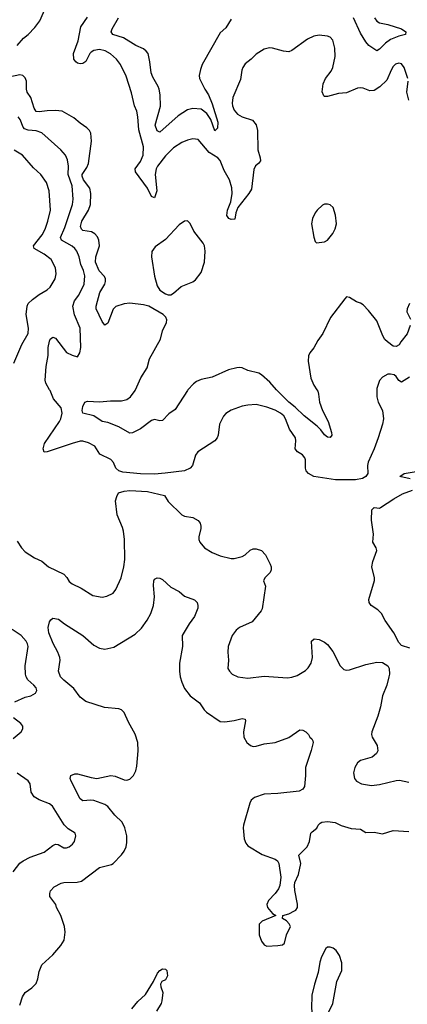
# Model space of a CAD drawing. Header units: inches. Extents: x 1682530 to 1839546, y 640742 to 791647.
# Tile 676 of 923: x 1785569 to 1788392, y 715524 to 722697. Entities that reach past the tile are written whole.
import ezdxf

# ---------------------------------------------------------------- set-up
doc = ezdxf.new("R2010")
doc.units = ezdxf.units.IN
doc.header["$MEASUREMENT"] = 0
doc.layers.add('B7781', color=7, linetype='Continuous')
doc.layers.add('B7782', color=7, linetype='Continuous')

msp = doc.modelspace()

# ---------------------------------------------------------------- linework, layer by layer
at = {"layer": 'B7781', "color": 5}
for points, elevation in [([(1788170.2, 720000), (1788168.7, 719950), (1788180.3, 719910), (1788210.4, 719850), (1788219.5, 719790), (1788212, 719750), (1788179.3, 719650), (1788150.4, 719570), (1788106.5, 719473.5), (1788102.4, 719450), (1788105.3, 719390), (1788090.6, 719370), (1788065.1, 719354.9), (1788015.3, 719344.7), (1787870, 719344.5), (1787710, 719369.1), (1787671.5, 719390), (1787656.4, 719410), (1787649.7, 719430), (1787651.1, 719490), (1787645.2, 719505.2), (1787627.7, 719527.7), (1787591.8, 719550), (1787575.1, 719570), (1787580.4, 719630), (1787577.4, 719650), (1787533.9, 719713.9), (1787504.4, 719790), (1787491.6, 719810), (1787468.4, 719830), (1787430, 719852.4), (1787370, 719873.3), (1787290, 719893.5), (1787230, 719889.8), (1787190, 719880.8), (1787108.3, 719851.7), (1787071.2, 719828.8), (1787052.3, 719807.7), (1787024.9, 719750), (1787013.4, 719670), (1787006.4, 719650), (1786990, 719629.8), (1786865.5, 719550), (1786850, 719525.2), (1786827.2, 719450), (1786810, 719429.7), (1786770, 719411.1), (1786627.7, 719392.3), (1786550, 719386.9), (1786450, 719387.5), (1786321.2, 719401.2), (1786291.6, 719411.6), (1786269.8, 719429.8), (1786251.6, 719470), (1786231.8, 719491.8), (1786152.6, 719532.6), (1786116.2, 719590), (1786070, 719613.7), (1786030, 719626.9), (1786010, 719625.7), (1785950, 719609.8), (1785770, 719548.6), (1785746.5, 719546.5), (1785740.4, 719570), (1785750.9, 719610), (1785858.4, 719770), (1785867.8, 719790), (1785877.2, 719830), (1785872.1, 719870), (1785815.8, 719935.8), (1785790, 719995.1), (1785787.2, 720000)], 640), ([(1786794.4, 720000), (1786790, 719995.1), (1786702.2, 719857.8), (1786655.1, 719824.9), (1786610, 719777.6), (1786590, 719775.1), (1786550, 719783.5), (1786530, 719778.3), (1786450, 719716.8), (1786390, 719686.9), (1786370, 719684.7), (1786291.8, 719731.8), (1786210, 719761.6), (1786170, 719770.9), (1786110, 719811.9), (1786029.8, 719829.8), (1786024.4, 719850), (1786030, 719878), (1786042.7, 719910), (1786062, 719918), (1786150, 719912.1), (1786230, 719919.4), (1786310, 719919.4), (1786350, 719929.3), (1786376.8, 719950), (1786410, 719994.9), (1786412.2, 720000)], 620), ([(1787732.7, 720000), (1787739.5, 719990), (1787746, 719970), (1787751.7, 719910), (1787774.3, 719850), (1787816.5, 719770), (1787839, 719690), (1787841.3, 719670), (1787830, 719652.3), (1787810, 719656.9), (1787790, 719673.3), (1787762.2, 719710), (1787735.8, 719735.8), (1787640.7, 719810), (1787575.4, 719875.4), (1787529.9, 719910), (1787439.9, 719999.9)], 620), ([(1788412.1, 719352.1), (1788338, 719370), (1788368.7, 719390), (1788570, 719426)], 640), ([(1785550, 718898), (1785581.5, 718850), (1785610, 718820.9), (1785677.1, 718777.1), (1785730, 718752.2), (1785778, 718710), (1785890, 718656.9), (1785912.8, 718632.8), (1785930, 718604.4), (1785950, 718586), (1786015.9, 718555.9), (1786102.9, 718502.9), (1786170, 718490.6), (1786202.5, 718497.5), (1786250, 718518.8), (1786270, 718544.7), (1786308, 718630), (1786328.2, 718710), (1786335.5, 718764.5), (1786333.1, 718910), (1786324.7, 718970), (1786317.5, 718997.5), (1786278.3, 719090), (1786267, 719193), (1786275.6, 719224.4), (1786289.2, 719250), (1786330, 719262), (1786370, 719267.3), (1786500.3, 719260.3), (1786622.8, 719230), (1786650, 719186.8), (1786750, 719090.8), (1786770, 719080.7), (1786830, 719070.6), (1786867.9, 719047.9), (1786882.8, 719030), (1786887.1, 719007.1), (1786887.3, 718990), (1786873.4, 718930), (1786873.4, 718910), (1786882, 718890), (1786914, 718850), (1786970, 718814.9), (1787030, 718790.5), (1787110, 718770.8), (1787130, 718770.8), (1787190, 718786.8), (1787210, 718798.8), (1787246.6, 718833.4), (1787270, 718841.3), (1787290, 718842), (1787330.2, 718830.2), (1787358.9, 718798.9), (1787394, 718730), (1787400.3, 718710), (1787400.3, 718690), (1787393.4, 718670), (1787354.4, 718630), (1787344.4, 718610), (1787359.5, 718570), (1787335.1, 718404.9), (1787328, 718390), (1787262, 718310), (1787170, 718269.6), (1787146.4, 718250), (1787116.4, 718210), (1787087.2, 718130), (1787083.7, 718090), (1787090.4, 718030), (1787085.5, 717970), (1787096.3, 717950), (1787117.3, 717930), (1787158, 717910), (1787230, 717900.3), (1787350, 717913.7), (1787518.3, 717901.7), (1787550, 717906), (1787590, 717920.4), (1787650, 717955.5), (1787670, 717976.3), (1787691.3, 718010), (1787701.6, 718050), (1787693.2, 718166.8), (1787694, 718170), (1787713.2, 718186.8), (1787750, 718182), (1787790, 718161.6), (1787810, 718144.4), (1787850, 718093), (1787902, 717990), (1787930, 717964), (1787950, 717959.1), (1787970, 717960.5), (1788090, 717998.4), (1788170, 718015.5), (1788210, 718014), (1788250.8, 717990), (1788260.7, 717970), (1788262, 717930), (1788258, 717910), (1788241.6, 717850), (1788210.3, 717770), (1788195.8, 717690), (1788176.1, 717623.9), (1788132.7, 717510), (1788130.7, 717489.3), (1788137.1, 717470), (1788173, 717410), (1788178, 717370), (1788167.7, 717350), (1788136.9, 717323.1), (1788050, 717299.5), (1788030, 717282.7), (1788008.9, 717250), (1787999.5, 717210), (1788007.3, 717170), (1788021, 717150), (1788058, 717130), (1788130, 717117.1), (1788190, 717124.4), (1788310, 717155.3), (1788335.8, 717155.8), (1788402.9, 717142.9)], 640), ([(1788410, 718118.4), (1788350, 718139), (1788330, 718159), (1788294, 718230), (1788230, 718321.2), (1788202.9, 718370), (1788177.2, 718397.3), (1788129.5, 718430), (1788115.1, 718450), (1788112.3, 718472.3), (1788152.1, 718612.1), (1788152.3, 718630), (1788134.5, 718710), (1788140.9, 718750), (1788169.6, 718830), (1788165.1, 718850), (1788141.2, 718890), (1788146, 718950), (1788132, 719050), (1788132.9, 719127.1), (1788150, 719142.8), (1788190, 719139.3), (1788197.1, 719142.9), (1788292.8, 719207.2), (1788357.8, 719242.2), (1788429, 719270)], 640), ([(1785570, 715518), (1785590, 715578), (1785609.6, 715610.4), (1785657.2, 715642.8), (1785690, 715676), (1785702, 715710), (1785710, 715762), (1785730, 715811), (1785810, 715884), (1785868.7, 715951.3), (1785892.6, 715990), (1785901.1, 716050), (1785895.8, 716090), (1785869.6, 716170), (1785837.6, 716230), (1785831.6, 716250), (1785788.2, 716310), (1785787.6, 716330), (1785794, 716350), (1785821, 716379), (1785870, 716407.2), (1785890, 716411.4), (1785987.4, 716412.6), (1786019.5, 716420.5), (1786150, 716521.3), (1786238.5, 716541.5), (1786250.9, 716549.1), (1786310, 716613.6), (1786330, 716640.3), (1786344, 716670), (1786350, 716702), (1786350.5, 716750.5), (1786334.4, 716810), (1786315, 716850), (1786262.5, 716902.5), (1786210, 716966), (1786190, 716978.4), (1786110, 717007.8), (1786088.2, 717011.8), (1786030, 717006.6), (1786010, 717020.7), (1785943, 717150), (1785936.2, 717170), (1785941.2, 717190), (1785970, 717203.8), (1785990, 717202), (1786090, 717175.2), (1786130, 717169.1), (1786231.9, 717191.9), (1786265.3, 717185.3), (1786330, 717159), (1786350, 717157.7), (1786370, 717164.9), (1786397.7, 717190), (1786415.3, 717224.7), (1786422.4, 717257.6), (1786432.5, 717370), (1786429, 717430), (1786410, 717491.2), (1786360.3, 717580.3), (1786330, 717650.7), (1786310, 717668.4), (1786290, 717676.4), (1786185.7, 717685.7), (1786050, 717730.9), (1786010, 717761.1), (1785963.7, 717823.7), (1785890, 717885), (1785866.9, 717910), (1785852.5, 717950), (1785863.1, 718030), (1785860.4, 718050), (1785846.6, 718090), (1785812.9, 718152.9), (1785780.7, 718230), (1785776.2, 718270), (1785785.1, 718310), (1785794.7, 718325.3), (1785810, 718335.8), (1785850.8, 718330), (1785895.8, 718295.8), (1786030, 718210.3), (1786110, 718140.9), (1786150, 718118.6), (1786190, 718111.1), (1786253.7, 718126.3), (1786410, 718220.2), (1786455.5, 718264.5), (1786498.3, 718321.7), (1786523.2, 718370), (1786543.5, 718430), (1786551.9, 718491.9), (1786544.6, 718575.4), (1786546, 718610), (1786550, 718621), (1786569.5, 718630.5), (1786590, 718627.7), (1786610, 718618), (1786670, 718562.4), (1786730, 718530.4), (1786770, 718498.4), (1786841, 718470), (1786860.7, 718450), (1786867.3, 718430), (1786867.3, 718410), (1786842.8, 718350), (1786803.1, 718296.9), (1786752, 718210), (1786753.7, 718130), (1786732.6, 718010), (1786732.8, 717950), (1786737.8, 717910), (1786749.1, 717870), (1786770, 717824.4), (1786810, 717772), (1786879, 717719), (1786911.8, 717670), (1786930, 717651.8), (1787030, 717584.9), (1787062.5, 717582.5), (1787130, 717590.3), (1787190, 717606.8), (1787210, 717602), (1787214, 717590), (1787199.5, 717510), (1787202, 717470), (1787223, 717430), (1787250, 717408.7), (1787270, 717403.1), (1787290, 717404.9), (1787350, 717421.3), (1787429.8, 717430.2), (1787530, 717468), (1787610, 717524), (1787630, 717521), (1787652, 717510), (1787672, 717490), (1787682, 717470), (1787697.3, 717457.3), (1787703.5, 717443.5), (1787706.8, 717430), (1787692.4, 717372.4), (1787651.2, 717250), (1787651.2, 717190), (1787642, 717110), (1787631.6, 717090), (1787603.8, 717076.2), (1787450, 717059.3), (1787350, 717054.8), (1787278, 717030), (1787255.5, 717010), (1787245.5, 716990), (1787199.3, 716830), (1787197.1, 716810), (1787203.8, 716730), (1787216.7, 716696.7), (1787230, 716678.8), (1787334.3, 716614.3), (1787430, 716580.7), (1787446, 716570), (1787457.3, 716550), (1787470.7, 716450), (1787463.8, 716390), (1787454.4, 716365.6), (1787430.7, 716330), (1787380.9, 716279.1), (1787367.7, 716250), (1787374, 716230), (1787410, 716184.7), (1787434, 716170), (1787336, 716130), (1787312.8, 716107.2), (1787313, 716030), (1787330, 715984.7), (1787350, 715956), (1787370, 715947.3), (1787448.9, 715951.1), (1787482, 715958), (1787498, 715970), (1787513.2, 716030), (1787540.9, 716090), (1787532, 716110), (1787512.7, 716132.7), (1787484, 716150), (1787486, 716170), (1787530, 716183.7), (1787570, 716204.2), (1787579.5, 716210), (1787593.3, 716230), (1787593.1, 716253.1), (1787571.7, 716351.7), (1787569.3, 716390), (1787572, 716410), (1787598.4, 716470), (1787616.9, 716550), (1787602, 716610), (1787662.9, 716670), (1787679.6, 716710), (1787689.7, 716770), (1787698.9, 716781.1), (1787733.1, 716806.9), (1787743.7, 716830), (1787756.9, 716843.1), (1787770, 716850.3), (1787810, 716854.6), (1787867.5, 716847.5), (1787910, 716826.4), (1787983.7, 716803.7), (1788050, 716799.5), (1788090, 716774.9), (1788150, 716777), (1788210, 716766), (1788290, 716790.4), (1788403, 716783)], 620), ([(1785532.5, 717727.5), (1785610, 717760.3), (1785650, 717770.5), (1785684, 717790), (1785695.1, 717810), (1785689.3, 717830), (1785672.7, 717850), (1785628.7, 717888.7), (1785616.9, 717910), (1785612.1, 717930), (1785609.7, 717990), (1785629.8, 718129.8), (1785626.4, 718150), (1785616.4, 718170), (1785579.3, 718210), (1785514.5, 718254.5)], 640), ([(1785520.8, 717459.2), (1785580.9, 717510), (1785592.3, 717530), (1785592, 717550), (1785578, 717570), (1785523.7, 717610)], 640), ([(1785522, 716490), (1785570, 716552.3), (1785594.7, 716570), (1785645.3, 716594.7), (1785747, 716633), (1785810, 716680.4), (1785830, 716690.4), (1785850, 716687.7), (1785890, 716663), (1785910, 716663), (1785930, 716670.6), (1785954.5, 716690), (1785967, 716710), (1785978, 716750), (1785972.7, 716770), (1785922.7, 716802.7), (1785892.5, 716832.5), (1785808.1, 716968.1), (1785785, 716985), (1785710, 717013.5), (1785674.4, 717034.4), (1785653.5, 717070), (1785646, 717130), (1785631.8, 717151.8), (1785550, 717206.6)], 640), ([(1786385.1, 715490), (1786430, 715543.8), (1786484.2, 715595.8), (1786542.7, 715690), (1786572.7, 715750), (1786590, 715770.6), (1786610, 715782), (1786630, 715780.7), (1786640.7, 715770), (1786645.5, 715730), (1786630, 715702.7), (1786604.7, 715690), (1786594, 715670), (1786596.3, 715650), (1786610.3, 715610), (1786603.8, 715550), (1786599.3, 715530), (1786565.4, 715474.6)], 580)]:
    msp.add_lwpolyline(points, dxfattribs=dict(at, elevation=elevation))
at = {"layer": 'B7781', "color": 5, "elevation": 620}
msp.add_lwpolyline([(1787830, 715940.4), (1787810, 715938.9), (1787798.4, 715930), (1787767, 715870), (1787755.3, 715830), (1787743.4, 715756.6), (1787716.4, 715670), (1787697.6, 715590), (1787693.8, 715493.8), (1787701.4, 715441.4), (1787710, 715411.3), (1787727.7, 715387.7), (1787750, 715386), (1787770, 715394.8), (1787802, 715430), (1787849.6, 715530), (1787878.4, 715690), (1787915.1, 715770), (1787914.8, 715825.2), (1787898.3, 715878.3), (1787874.7, 715914.8), (1787852.7, 715932.7)], close=True, dxfattribs=at)
at = {"layer": 'B7782', "color": 5}
for points, elevation in [([(1785551.2, 722510), (1785597.3, 722562.7), (1785630, 722589.1), (1785679.5, 722640.5), (1785715.5, 722690), (1785768.9, 722810), (1785773.6, 722830), (1785775.8, 722910), (1785764.7, 722950), (1785748.3, 722990), (1785730, 723018.4), (1785710, 723033), (1785670, 723038), (1785650, 723049.6), (1785626, 723086), (1785604.2, 723104.2), (1785549, 723130)], 620), ([(1788395, 722270), (1788370, 722349.6), (1788350, 722374.8), (1788330, 722381.4), (1788305.9, 722374.1), (1788290, 722357.3), (1788274.8, 722330), (1788242.7, 722257.3), (1788190.7, 722209.3), (1788150, 722180.7), (1788119, 722179), (1788070, 722198.3), (1788050, 722200.5), (1788030, 722198), (1787950, 722165.4), (1787890, 722160.5), (1787810, 722136.9), (1787790, 722138.4), (1787783.5, 722143.5), (1787771.3, 722171.3), (1787779.2, 722230), (1787795.8, 722270), (1787838, 722322), (1787850.5, 722349.5), (1787866.8, 722430), (1787863.5, 722490), (1787848.3, 722548.3), (1787829.7, 722569.7), (1787810, 722576.3), (1787750, 722583.5), (1787710, 722578), (1787665.4, 722554.6), (1787550, 722471.8), (1787530, 722463.6), (1787490, 722468), (1787409.7, 722489.7), (1787388.8, 722491.2), (1787350, 722481.6), (1787290, 722447), (1787254.9, 722410), (1787210, 722374.7), (1787194.6, 722350), (1787186.3, 722330), (1787178, 722262), (1787121.8, 722130), (1787115.8, 722090), (1787118, 722070), (1787130, 722039.3), (1787154.9, 722010), (1787190, 721988.8), (1787265.4, 721965.4), (1787290.2, 721930.2), (1787300.9, 721890), (1787304.2, 721750), (1787321.1, 721690), (1787321.7, 721670), (1787308.4, 721650), (1787287.1, 721632.9), (1787273.6, 721606.4), (1787257.9, 721462.1), (1787238, 721430), (1787158.5, 721330), (1787142.1, 721290), (1787135.2, 721244.8), (1787110, 721242), (1787091.3, 721250), (1787078.5, 721270), (1787083.3, 721310), (1787106.6, 721370), (1787116.9, 721430), (1787113.2, 721473.2), (1787096.1, 721530), (1787058.5, 721598.5), (1787030, 721670.8), (1787013.2, 721690), (1786949.2, 721729.2), (1786870, 721824.8), (1786830, 721828.8), (1786790, 721819.8), (1786750, 721803.8), (1786690, 721764.5), (1786630, 721705.7), (1786571.6, 721630), (1786561.9, 721610), (1786554.8, 721570), (1786566.9, 721450), (1786550, 721399.3), (1786530, 721409.3), (1786499.4, 721470), (1786411.4, 721590), (1786410.7, 721610), (1786450, 721664.9), (1786467.1, 721710), (1786470.4, 721770), (1786435.7, 721895.7), (1786430, 721988.7), (1786421.4, 722030), (1786406, 722070), (1786383.9, 722163.9), (1786344.8, 722284.8), (1786302.8, 722370), (1786274.7, 722410), (1786230, 722448.9), (1786190.4, 722470.4), (1786150, 722481.2), (1786110, 722473.4), (1786090, 722459.8), (1786080.2, 722450), (1786050, 722393), (1786030, 722377.7), (1786010, 722375.4), (1785990, 722380.5), (1785977, 722390), (1785964.2, 722410), (1785961.1, 722450), (1785995.6, 722544.4), (1786015.3, 722644.7), (1786063.6, 722716.4)], 580), ([(1787110, 722700.7), (1787070, 722638), (1787030, 722600.9), (1786898.4, 722370), (1786885.1, 722334.9), (1786876, 722290), (1786878.9, 722270), (1786916.5, 722190), (1786944.5, 722150), (1786970, 722085.5), (1787011.4, 721950), (1787010, 721908), (1786990, 721888), (1786961.7, 721970), (1786933.1, 722013.1), (1786890, 722045), (1786828.9, 722051.1), (1786790, 722041.6), (1786724.2, 721995.8), (1786590, 721878.4), (1786570, 721886.6), (1786555, 721930), (1786593.8, 722066.2), (1786593, 722150), (1786585.5, 722190), (1786577, 722210), (1786538.2, 722278.2), (1786525.5, 722310), (1786517.8, 722390), (1786503.5, 722450), (1786489.2, 722469.2), (1786470, 722484.5), (1786415.6, 722510), (1786324.6, 722564.6), (1786246.6, 722590), (1786236.2, 722610), (1786241.3, 722630), (1786289.8, 722710)], 560), ([(1788153.4, 722710), (1788170, 722687.4), (1788190, 722674), (1788250, 722661.1), (1788350.7, 722630), (1788381, 722610), (1788378, 722590), (1788330, 722578), (1788270, 722552.4), (1788233.9, 722526.1), (1788190, 722481.6), (1788170, 722469.6), (1788112.7, 722510), (1788090, 722536), (1788050, 722598), (1787999.5, 722710)], 560), ([(1786412.2, 720000), (1786450.9, 720089.1), (1786498.6, 720161.4), (1786513.7, 720226.3), (1786594.7, 720370), (1786609.7, 720430.3), (1786638, 720490), (1786640.9, 720510), (1786632.3, 720530), (1786612.7, 720550), (1786510, 720609.8), (1786470, 720620.2), (1786370, 720632.4), (1786330, 720628), (1786270, 720607.4), (1786250, 720587.6), (1786210, 720487), (1786190, 720472), (1786170, 720499.5), (1786126.8, 720590), (1786124.8, 720610), (1786153.7, 720710), (1786189.7, 720769.7), (1786194.5, 720790), (1786194, 720810), (1786186.3, 720826.3), (1786148.4, 720868.4), (1786122, 720930), (1786122.4, 720970), (1786149.8, 721050), (1786146.6, 721090), (1786136.4, 721116.4), (1786117.4, 721137.4), (1786091.8, 721151.8), (1786030, 721162), (1786019.8, 721170), (1786012.1, 721190), (1786022.1, 721230), (1786070.5, 721310), (1786085.9, 721350), (1786087.6, 721430), (1786079.9, 721470), (1786033.6, 721530), (1786023.8, 721556.2), (1786024.2, 721570), (1786059.2, 721620.8), (1786069.1, 721650), (1786091.3, 721811.3), (1786088, 721870), (1786077.6, 721890), (1786058.4, 721910), (1786010, 721943.6), (1785963.5, 721983.5), (1785879.3, 722030), (1785830, 722036.1), (1785770, 722034.2), (1785710, 722025.2), (1785690, 722028.9), (1785673.8, 722053.8), (1785650.4, 722130.4), (1785623.1, 722170), (1785617.8, 722190), (1785618, 722250), (1785610, 722274.7), (1785591.9, 722291.9), (1785570, 722295.9), (1785490, 722278.4)], 620), ([(1788402, 722110), (1788389, 722170), (1788397.1, 722250)], 580), ([(1785787.2, 720000), (1785758.3, 720050), (1785753.7, 720070), (1785762.7, 720170), (1785776.8, 720250), (1785776.8, 720310), (1785785.5, 720354.5), (1785791.2, 720368.8), (1785810, 720383.8), (1785830, 720376.4), (1785910, 720272.2), (1785950, 720252.7), (1785990, 720240.7), (1786006, 720270), (1786013.3, 720310), (1786008.4, 720450), (1785967.2, 720547.2), (1785956.8, 720610), (1785968.9, 720650), (1785999.8, 720690), (1786038.6, 720770), (1786044.6, 720830), (1786033.8, 720870), (1786013.9, 720913.9), (1786001.3, 720970), (1785986, 721010), (1785970.4, 721030.4), (1785950, 721047.1), (1785873.3, 721090), (1785867.4, 721110), (1785897.5, 721182.5), (1785954.2, 721350), (1785959.5, 721390), (1785952.2, 721487.8), (1785922.2, 721570), (1785924.5, 721630), (1785916.5, 721676.5), (1785901.7, 721710), (1785869.8, 721749.8), (1785730, 721873.3), (1785690, 721888.8), (1785630, 721891.4), (1785603, 721903), (1785593.7, 721913.7), (1785571.5, 721970), (1785557.4, 721990)], 640), ([(1785525.9, 720194.1), (1785584.6, 720330), (1785630.8, 720410), (1785634, 720450), (1785616, 720550), (1785623.1, 720610), (1785630.7, 720629.3), (1785661.4, 720658.6), (1785710, 720694.6), (1785770, 720728.7), (1785790, 720748.2), (1785826.6, 720810), (1785835.2, 720844.8), (1785830.8, 720890), (1785797.7, 720950), (1785748.5, 720990), (1785674.8, 721030), (1785668.6, 721050), (1785733.3, 721130), (1785754.5, 721170), (1785774.8, 721230), (1785793.6, 721310), (1785783.5, 721450), (1785764, 721510), (1785723, 721570), (1785670, 721618), (1785590, 721709.7), (1785530, 721746)], 660), ([(1788411.9, 720468.1), (1788390, 720409.7), (1788343.6, 720350), (1788332.5, 720327.5), (1788310, 720315.6), (1788290, 720319.8), (1788246.4, 720350), (1788227.9, 720367.9), (1788213.1, 720393.1), (1788170, 720503.5), (1788110, 720578.9), (1788070, 720618.7), (1788050, 720631.6), (1788022, 720642), (1787970, 720673.2), (1787950, 720677.2), (1787935.9, 720664.1), (1787832.8, 720527.2), (1787776.4, 720410), (1787740.4, 720359.6), (1787710, 720306.6), (1787681.6, 720270), (1787672.2, 720247.8), (1787670.3, 720210), (1787690, 720086), (1787710, 720033.4), (1787732.7, 720000)], 620), ([(1788407.8, 720630), (1788390, 720591.8), (1788389.5, 720570), (1788414.7, 720514.7)], 620), ([(1787439.9, 719999.9), (1787390, 720057.5), (1787330, 720109.7), (1787310, 720121), (1787230, 720142.6), (1787190, 720159.7), (1787170, 720162.4), (1787150, 720161.6), (1787090, 720145.1), (1786970, 720093), (1786890, 720076.4), (1786857.6, 720062.4), (1786835.1, 720044.9), (1786794.4, 720000)], 620), ([(1788408, 720092), (1788350, 720057.6), (1788330, 720069.4), (1788310, 720098), (1788296, 720110), (1788270, 720115.1), (1788250, 720113.6), (1788210, 720093.2), (1788190.4, 720069.6), (1788170.4, 720010), (1788170.2, 720000)], 640)]:
    msp.add_lwpolyline(points, dxfattribs=dict(at, elevation=elevation))
at = {"layer": 'B7782', "color": 5, "elevation": 620}
for points in [[(1787810, 721353.8), (1787790, 721353.5), (1787774.3, 721345.7), (1787736.4, 721310), (1787720.4, 721290), (1787701.3, 721250), (1787693.7, 721210), (1787710, 721112), (1787721.6, 721081.6), (1787730.8, 721070.8), (1787790, 721079.1), (1787810, 721090.5), (1787850, 721140.4), (1787867.5, 721172.5), (1787876.8, 721210), (1787870, 721273.2), (1787851.6, 721330), (1787830, 721348.6)], [(1786790, 721232), (1786770, 721229.6), (1786730, 721202), (1786630, 721096.2), (1786556.6, 721043.4), (1786532.3, 721007.7), (1786528.1, 720970), (1786551.7, 720828.3), (1786570, 720758), (1786590, 720726.7), (1786630, 720699.3), (1786650, 720693), (1786670, 720693.4), (1786690, 720704.9), (1786745.9, 720754.1), (1786830, 720787.2), (1786850, 720802), (1786890, 720856.4), (1786915.3, 720930), (1786919.8, 721010), (1786915.3, 721050), (1786906, 721070), (1786836.9, 721156.9), (1786810, 721212.7)]]:
    msp.add_lwpolyline(points, close=True, dxfattribs=at)

doc.saveas('drawing.dxf')
